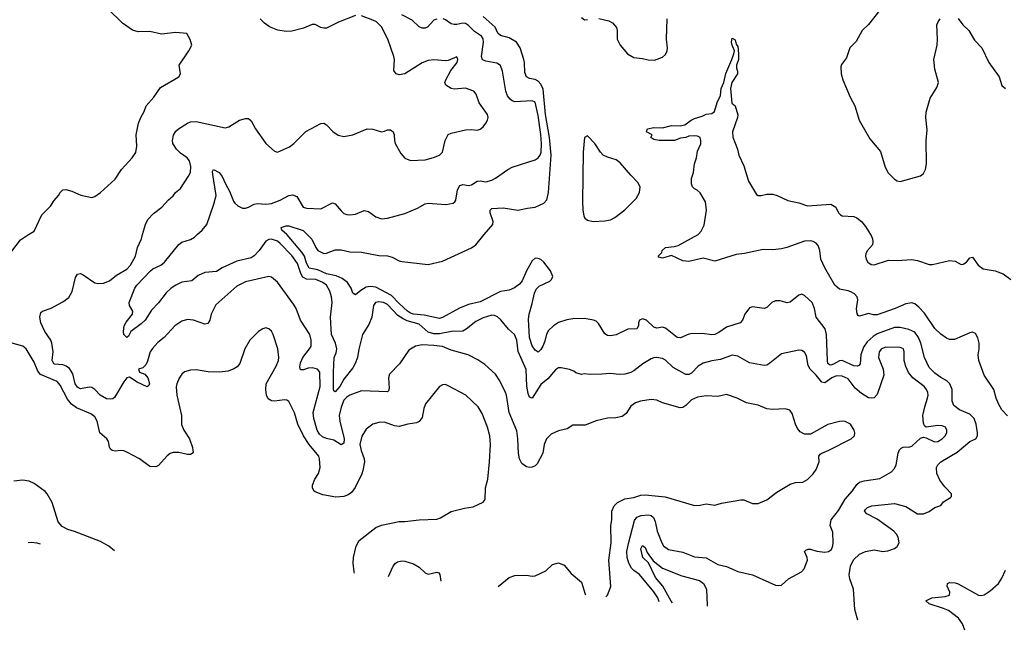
# Model space of a CAD drawing. Header units: inches. Extents: x 1245430 to 1420861, y 606325 to 671315.
# Tile 272 of 319: x 1400811 to 1407609, y 607266 to 611485. Entities that reach past the tile are written whole.
import ezdxf

# ---------------------------------------------------------------- set-up
doc = ezdxf.new("R2010")
doc.units = ezdxf.units.IN
doc.header["$MEASUREMENT"] = 0
doc.layers.add('B4600', color=7, linetype='Continuous')
doc.layers.add('B4601', color=7, linetype='Continuous')

msp = doc.modelspace()

# ---------------------------------------------------------------- linework, layer by layer
at = {"layer": 'B4600', "color": 5}
for points, elevation in [([(1400750, 609876), (1400816.3, 609963.7), (1400872.7, 610000)], 780), ([(1404858.8, 607498), (1404869.5, 607510), (1404891.6, 607568.4), (1404879.3, 607750), (1404893.8, 607870), (1404893, 607990), (1404899.7, 608030), (1404898.9, 608090), (1404914.4, 608125.6), (1404938.7, 608150), (1404990, 608173.5), (1405050, 608184.1), (1405100.4, 608199.6), (1405130, 608201.7), (1405267.2, 608187.2), (1405470, 608128.4), (1405510, 608130.5), (1405550, 608139.1), (1405610, 608130.7), (1405656.2, 608143.8), (1405790, 608168.2), (1405810, 608168), (1405870, 608142), (1405910, 608141.6), (1405970, 608166.7), (1406038.7, 608221.3), (1406130, 608276.5), (1406168.1, 608288.1), (1406218, 608290), (1406250, 608307.7), (1406290, 608348), (1406310, 608377.3), (1406330.9, 608429.1), (1406327.8, 608470), (1406338, 608482), (1406349, 608491), (1406398, 608510), (1406551.8, 608588.2), (1406575.1, 608610), (1406577.4, 608630), (1406572.4, 608650), (1406546.3, 608690), (1406510, 608709.8), (1406489.2, 608710.8), (1406470, 608709.7), (1406390, 608688.4), (1406270, 608621.3), (1406230, 608621.6), (1406198.5, 608638.5), (1406180.7, 608660.7), (1406167.2, 608690), (1406145.1, 608765.1), (1406127.7, 608787.7), (1406096.2, 608796.2), (1406009, 608791), (1405970, 608796.8), (1405910, 608821), (1405830, 608836.9), (1405765.2, 608870), (1405690, 608894.5), (1405630, 608882.6), (1405550, 608885.8), (1405490, 608875.9), (1405450, 608858.2), (1405410, 608818.3), (1405390, 608805.1), (1405370, 608802.6), (1405250, 608838), (1405210, 608855.4), (1405170, 608859.8), (1405098, 608850), (1405062.7, 608837.3), (1405030, 608813.6), (1404997, 608763), (1404970, 608742.6), (1404926.4, 608733.6), (1404870, 608732.3), (1404790, 608714), (1404715.9, 608684.1), (1404630, 608682.6), (1404590, 608658.7), (1404530, 608645.1), (1404479.4, 608620.6), (1404448, 608590), (1404432.6, 608550), (1404422.3, 608490), (1404383.5, 608416.5), (1404370, 608402.6), (1404350, 608393.5), (1404330, 608391), (1404310, 608394.8), (1404278.7, 608418.7), (1404261, 608450), (1404254, 608490), (1404250.9, 608590), (1404243.6, 608643.6), (1404191.2, 608770), (1404172.7, 608890), (1404165.8, 608910), (1404126.6, 608990), (1404096.7, 609036.7), (1404022.6, 609102.6), (1403974.4, 609134.4), (1403907, 609170), (1403790, 609202.5), (1403730, 609227), (1403670, 609235), (1403590, 609238.4), (1403542.8, 609230), (1403497.7, 609202.3), (1403433.7, 609106.3), (1403363.1, 609036.9), (1403356.4, 609010), (1403362.9, 608937.1), (1403358.2, 608921.8), (1403350, 608914), (1403170, 608920.7), (1403090, 608890.5), (1403070, 608877.2), (1403050, 608855.3), (1403030, 608807.6), (1403017, 608750), (1403021, 608710), (1403051.8, 608588.2), (1403050, 608559.5), (1403030, 608547.6), (1402979.3, 608579.3), (1402930, 608590.4), (1402901.8, 608601.8), (1402881.3, 608621.3), (1402865.4, 608650), (1402841.7, 608730), (1402836.2, 608770), (1402886, 608950), (1402884, 609050), (1402866.6, 609070), (1402830, 609080.2), (1402802.9, 609077.1), (1402770, 609064.6), (1402750, 609065.1), (1402745.4, 609085.4), (1402750, 609114.9), (1402765.5, 609150), (1402812.8, 609210), (1402822.6, 609230), (1402822.6, 609270), (1402814, 609310), (1402750, 609409.5), (1402719.1, 609490), (1402700.3, 609520.3), (1402590, 609671.8), (1402550, 609706.6), (1402530, 609709.6), (1402370, 609673.8), (1402310, 609643.5), (1402165.4, 609514.6), (1402132.8, 609450), (1402124.2, 609410), (1402110, 609385.6), (1402090, 609381.1), (1402010, 609409.7), (1401970, 609414), (1401930, 609401.6), (1401882, 609370), (1401809.1, 609290), (1401765.8, 609254.2), (1401727.5, 609212.5), (1401712.8, 609190), (1401693.9, 609126.1), (1401680.8, 609099.2), (1401660.7, 609079.3), (1401631.3, 609070), (1401639.1, 609050), (1401675.1, 609035.1), (1401694.9, 609010), (1401707.7, 608970), (1401702, 608958), (1401690, 608948.7), (1401621.3, 608981.3), (1401570, 609016.2), (1401550, 609009.4), (1401530, 608982.9), (1401466.5, 608873.5), (1401454.6, 608865.4), (1401437.3, 608862.7), (1401410, 608866.5), (1401367.1, 608890), (1401330, 608929.7), (1401310, 608943.1), (1401290, 608945.3), (1401230, 608935.1), (1401210, 608945.4), (1401194, 608970), (1401178.3, 609038.3), (1401154.3, 609074.3), (1401131.8, 609091.8), (1401110, 609099.9), (1401050, 609105.5), (1401039.9, 609119.9), (1401035.5, 609130), (1401042.5, 609190), (1401032.9, 609250), (1401027.1, 609270), (1400985.6, 609330), (1400956.2, 609390), (1400949.5, 609430), (1400958, 609462), (1400968.3, 609471.7), (1401027.3, 609492.7), (1401110, 609536), (1401150, 609564.9), (1401173.8, 609606.2), (1401197.4, 609702.6), (1401210, 609727.3), (1401230, 609730.5), (1401250, 609721.3), (1401330, 609666.4), (1401350, 609662.6), (1401390, 609665.6), (1401430, 609681.1), (1401479.1, 609720.9), (1401550, 609762.2), (1401575.8, 609790), (1401609.8, 609850), (1401624.7, 609910), (1401651.2, 609970), (1401659.8, 610000)], 760), ([(1405226.7, 607463.6), (1405215.8, 607490), (1405190, 607532.9), (1405090, 607650.7), (1405050, 607678.2), (1405034.9, 607694.9), (1405016.6, 607730), (1405005.3, 607770), (1405003.6, 607810), (1405013.4, 607866.6), (1405056.2, 608023.8), (1405071.7, 608048.3), (1405101.2, 608058.8), (1405150, 608062.8), (1405170, 608058.5), (1405186.4, 608046.4), (1405197.7, 608017.7), (1405212.6, 607950), (1405243.6, 607870), (1405256.9, 607850), (1405290, 607824.3), (1405390, 607805), (1405470, 607772.8), (1405550, 607767.3), (1405630, 607720.7), (1405690, 607707.7), (1405770, 607673.4), (1405870.8, 607650), (1406030, 607578.8), (1406050, 607574.8), (1406070, 607579.1), (1406118.8, 607621.2), (1406209.6, 607670), (1406227.2, 607690), (1406249.8, 607750), (1406248.3, 607770), (1406229.4, 607810), (1406239.5, 607820.5), (1406253.8, 607826.2), (1406270, 607825.7), (1406313.4, 607813.4), (1406370, 607806), (1406394, 607810), (1406415.1, 607824.9), (1406426, 607850), (1406426.3, 607870), (1406423.9, 607943.9), (1406407.3, 607990), (1406413.3, 608030), (1406465, 608095), (1406510, 608171.6), (1406561.1, 608230), (1406590, 608273), (1406610, 608290.4), (1406640.8, 608299.2), (1406750, 608314), (1406830, 608361.1), (1406850, 608383), (1406863, 608410), (1406876.2, 608490), (1406886, 608514), (1406896.6, 608523.4), (1406910, 608530.8), (1406930, 608534), (1406950, 608530.8), (1406970, 608537.3), (1407030, 608594), (1407050, 608600.7), (1407070, 608596.3), (1407127.8, 608567.7), (1407150, 608570.4), (1407180.5, 608590), (1407199.7, 608610), (1407211, 608630), (1407212.4, 608650), (1407202, 608670), (1407178.8, 608678.8), (1407150, 608680.4), (1407070, 608669.3), (1407058.4, 608678.4), (1407050, 608698), (1407046.2, 608750), (1407059.1, 608810), (1407079.4, 608870), (1407083.4, 608890), (1407081, 608910), (1407072.2, 608930), (1407055.5, 608950), (1406977.2, 609010), (1406947.1, 609047.2), (1406928.4, 609088.4), (1406916.5, 609130), (1406917.2, 609190), (1406912.2, 609210), (1406890, 609221), (1406790, 609223.2), (1406761.2, 609210), (1406744.6, 609190), (1406739.4, 609150), (1406771.8, 609070), (1406777.4, 609030), (1406730, 608896.2), (1406710, 608873.3), (1406690.3, 608869.7), (1406670, 608872.4), (1406622, 608902), (1406579.2, 608939.2), (1406530, 609002.5), (1406490, 609021.5), (1406450, 609023.4), (1406418.2, 609010), (1406370, 608977), (1406350, 608981.2), (1406310, 609029.1), (1406267.4, 609070), (1406254.6, 609094.6), (1406242.5, 609162.5), (1406230, 609187.6), (1406210, 609199.7), (1406190, 609202.3), (1406070, 609176), (1405990, 609111.2), (1405970, 609098), (1405950, 609095.8), (1405850, 609115.1), (1405770, 609160.5), (1405730, 609167.8), (1405650, 609136.9), (1405590, 609128.5), (1405530, 609110.8), (1405494.6, 609090), (1405450, 609043.5), (1405430, 609032.9), (1405410, 609034), (1405323, 609083), (1405270, 609131.5), (1405250, 609143), (1405210.8, 609150.8), (1405190, 609149.7), (1405170, 609141.1), (1405113.8, 609106.2), (1405050, 609058.5), (1405030, 609046.9), (1404990, 609035.1), (1404950, 609033.7), (1404890, 609041.1), (1404830, 609034.7), (1404750, 609032.7), (1404710, 609037.2), (1404690, 609033.2), (1404650, 609045.2), (1404636.2, 609056.2), (1404607.8, 609067.8), (1404550, 609080.4), (1404530, 609079.7), (1404510, 609065.7), (1404456.2, 609003.8), (1404410, 608965.5), (1404350, 608869.3), (1404330, 608876), (1404322, 608902), (1404312.6, 608952.6), (1404308.1, 609068.1), (1404252.9, 609192.9), (1404242.4, 609270), (1404234.6, 609294.6), (1404226.6, 609310), (1404186.8, 609346.8), (1404132.3, 609412.3), (1404110, 609432), (1404090, 609441.2), (1404070, 609442.9), (1404010, 609424.7), (1403960.9, 609399.1), (1403894.4, 609345.6), (1403870, 609332.8), (1403791.3, 609331.3), (1403710, 609314.5), (1403670, 609314.2), (1403630, 609325.4), (1403570, 609381.2), (1403485.2, 609405.2), (1403457.6, 609417.6), (1403421.7, 609441.7), (1403350, 609517.2), (1403322, 609530), (1403290, 609535.4), (1403268.2, 609531.8), (1403252.8, 609510), (1403241.3, 609430), (1403220.5, 609379.5), (1403178.8, 609310), (1403152.2, 609207.8), (1403142.3, 609150), (1403126.9, 609110), (1403110, 609080.3), (1403050, 609001.1), (1403021.9, 608950), (1402990, 608914), (1402980.7, 608920.7), (1402978.2, 608930), (1402978.4, 609050), (1402982.8, 609150), (1402995.8, 609184.2), (1402999.9, 609210), (1402990.3, 609250), (1402962.6, 609310), (1402957.4, 609430), (1402967.4, 609530), (1402963.2, 609570), (1402951.6, 609610), (1402929.9, 609649.9), (1402903.5, 609670), (1402856.2, 609690), (1402790, 609693.1), (1402765.3, 609705.3), (1402750.9, 609730.9), (1402730, 609800.3), (1402690, 609856.2), (1402610, 609938.7), (1402590, 609953.6), (1402550, 609969.3), (1402530, 609966.7), (1402510, 609953.6), (1402465.5, 609890), (1402430, 609852.4), (1402410, 609838.8), (1402310, 609817), (1402209, 609771), (1402170, 609746.2), (1402090, 609737.2), (1402042.9, 609717.1), (1401998.5, 609681.5), (1401930, 609671.4), (1401888.2, 609651.8), (1401857.2, 609630), (1401822.8, 609597.2), (1401770, 609529.7), (1401721.8, 609478.2), (1401677.4, 609410), (1401650, 609384), (1401578, 609330), (1401562, 609298), (1401550, 609289.2), (1401529.6, 609309.7), (1401527, 609330), (1401533.3, 609370), (1401545.5, 609394.5), (1401589.7, 609450), (1401591.3, 609470), (1401569.6, 609510), (1401567.8, 609530), (1401607.1, 609630), (1401619.2, 609650), (1401713.5, 609750), (1401730, 609762.6), (1401786.3, 609790), (1401809.7, 609810), (1401910, 609931.8), (1401931.6, 609948.4), (1401990, 609967.1), (1402017.1, 609982.8), (1402036.7, 610000)], 740), ([(1406597, 607335.2), (1406577.4, 607410), (1406567.3, 607550), (1406542.8, 607622.8), (1406538.1, 607650), (1406546.7, 607710), (1406567.5, 607752.5), (1406607.9, 607792.1), (1406650, 607811.5), (1406710, 607821), (1406770, 607810.3), (1406805.4, 607814.6), (1406849.6, 607830.4), (1406870, 607844), (1406882.9, 607870), (1406876.9, 607910), (1406865.1, 607930), (1406845.1, 607950), (1406730, 608033.3), (1406659.7, 608070), (1406643.9, 608090), (1406650, 608100.4), (1406665.3, 608114.7), (1406694.7, 608125.3), (1406850, 608141.2), (1406930, 608121.5), (1407010, 608071.5), (1407049.8, 608070.2), (1407090, 608087.9), (1407130, 608113.6), (1407171.1, 608128.9), (1407190, 608152.7), (1407236.8, 608183.2), (1407244.5, 608190), (1407243.6, 608210), (1407197, 608257), (1407162.9, 608302.9), (1407143.9, 608350), (1407140.7, 608390), (1407149.8, 608410), (1407169.8, 608430), (1407282.2, 608497.8), (1407370, 608570.2), (1407411.6, 608590), (1407424, 608610), (1407423.1, 608630), (1407414.8, 608690), (1407399.8, 608730), (1407370, 608760.3), (1407298.3, 608790), (1407260.4, 608820.3), (1407249.8, 608850), (1407248.8, 608930), (1407232.9, 608970), (1407211.2, 608990), (1407170, 609012.4), (1407130, 609042.6), (1407090, 609081.2), (1407058.5, 609150), (1407032.5, 609250), (1407016.7, 609290), (1406990, 609325), (1406950, 609344.8), (1406890, 609359), (1406850, 609357.2), (1406730, 609313.4), (1406703, 609297), (1406661.1, 609258.9), (1406636.8, 609223.2), (1406618.3, 609170), (1406613.3, 609106.7), (1406605, 609095), (1406594.9, 609090), (1406570, 609092.5), (1406490, 609131.1), (1406470, 609127.3), (1406430, 609104.5), (1406410, 609097.9), (1406401.2, 609101.2), (1406390.5, 609110.5), (1406388, 609128), (1406380.9, 609310), (1406371.8, 609350), (1406309.8, 609430), (1406297.4, 609490), (1406281.5, 609530), (1406230, 609580.4), (1406210, 609588.2), (1406190, 609582), (1406130, 609533.3), (1406110, 609529.7), (1406062.2, 609542.2), (1406030, 609541.8), (1406004.2, 609530), (1405970, 609497.4), (1405950, 609489.6), (1405870, 609500.9), (1405850, 609493.2), (1405817.3, 609450), (1405800.5, 609410), (1405784.9, 609390), (1405690, 609360.2), (1405637.4, 609322.6), (1405609.9, 609309.9), (1405590, 609307.8), (1405523.6, 609316.4), (1405445.5, 609314.5), (1405430, 609312.6), (1405372.8, 609287.2), (1405350, 609289.8), (1405270, 609353.7), (1405250, 609359.7), (1405210, 609353.6), (1405190, 609361.3), (1405139.5, 609410), (1405110, 609418.9), (1405090.4, 609409.7), (1405083.7, 609390), (1405083.1, 609370), (1405071.4, 609348.6), (1405010, 609345.6), (1404930, 609307.9), (1404890, 609300.8), (1404870, 609303.9), (1404850, 609314.3), (1404806.3, 609386.3), (1404790, 609403), (1404773.2, 609410), (1404710, 609419.4), (1404630, 609417.6), (1404588.5, 609411.5), (1404530, 609392.3), (1404496.5, 609370), (1404461.8, 609338.2), (1404447.3, 609312.7), (1404436.3, 609263.7), (1404422.5, 609230), (1404410, 609205.1), (1404390, 609188.6), (1404370, 609201.6), (1404350, 609232), (1404330.8, 609290), (1404324.4, 609415.6), (1404327.5, 609450), (1404350, 609523), (1404364.8, 609595.2), (1404376, 609624), (1404396.6, 609643.4), (1404470, 609677.4), (1404483.5, 609690), (1404490.9, 609710), (1404475.6, 609750), (1404430, 609808.6), (1404410, 609827.7), (1404390, 609835.9), (1404370, 609836.4), (1404350, 609819.7), (1404309.2, 609750), (1404279.8, 609680.2), (1404261.7, 609658.3), (1404227.6, 609632.4), (1404190, 609616.6), (1404130, 609606.7), (1403990, 609534.6), (1403910, 609516.2), (1403847.5, 609492.5), (1403730, 609426.9), (1403710, 609421.5), (1403603.9, 609443.9), (1403530, 609450.6), (1403510, 609457.7), (1403489, 609470), (1403430, 609523.2), (1403378.8, 609578.8), (1403270, 609637.7), (1403230, 609642.2), (1403204, 609636), (1403165.5, 609614.5), (1403130, 609584.5), (1403110, 609595.1), (1403099, 609630), (1403074.7, 609670), (1403037.7, 609697.7), (1402995.8, 609715.8), (1402930, 609729.1), (1402870, 609756.5), (1402810, 609769.1), (1402790, 609803.1), (1402776.2, 609850), (1402758.1, 609878.1), (1402658.2, 609998.2), (1402656.1, 610000)], 720), ([(1402796.7, 610000), (1402827.5, 609967.5), (1402854.7, 609910), (1402869.4, 609890), (1402910, 609870.2), (1402930, 609871.3), (1402990, 609895.8), (1403030, 609895.8), (1403090, 609881.3), (1403170, 609879.1), (1403290, 609856.6), (1403350, 609853.3), (1403383.7, 609843.7), (1403430, 609818.9), (1403450, 609813.5), (1403630, 609793.2), (1403730, 609816.1), (1403930, 609909.3), (1403960.4, 609930), (1404018.6, 610000)], 720), ([(1407630, 608748.4), (1407592.5, 608790), (1407568.7, 608830), (1407552.3, 608870), (1407536.7, 608930), (1407469.7, 609029.7), (1407433.4, 609130), (1407427.2, 609170), (1407435.1, 609210), (1407435.6, 609250), (1407426.6, 609286.6), (1407410, 609317.2), (1407390, 609325.5), (1407370, 609322.3), (1407264.4, 609275.6), (1407230, 609275.9), (1407210, 609284.9), (1407170, 609311.6), (1407130, 609350.5), (1407056.9, 609456.9), (1407019.2, 609499.2), (1406990, 609522.3), (1406970, 609528.2), (1406930, 609521.4), (1406855.1, 609490), (1406730, 609446.4), (1406706.7, 609446.7), (1406670, 609455.5), (1406610, 609436), (1406600.9, 609440.9), (1406592.1, 609452.1), (1406588.2, 609488.2), (1406598.3, 609550), (1406593, 609570), (1406574, 609590), (1406550, 609604.1), (1406530, 609611.9), (1406470, 609622.6), (1406438.5, 609650), (1406370, 609770.8), (1406341.9, 609830), (1406335.4, 609890), (1406324.2, 609924.2), (1406310, 609941.7), (1406290, 609952.9), (1406270, 609957.4), (1406230, 609955.7), (1406108.2, 609910), (1406070, 609900.8), (1406010, 609894.3), (1405943.4, 609896.6), (1405816, 609870), (1405756.7, 609863.3), (1405610, 609816.9), (1405530, 609836.3), (1405430, 609813.2), (1405390, 609819), (1405310, 609855.3), (1405250, 609837.2), (1405224, 609844), (1405218, 609850), (1405243.2, 609876.8), (1405247, 609890), (1405270, 609912), (1405330, 609916.9), (1405356, 609924), (1405494.4, 610000)], 680), ([(1406685.5, 610000), (1406690, 609992.9), (1406699.3, 609970), (1406702.2, 609950), (1406697.7, 609930), (1406663.5, 609890), (1406652, 609870), (1406649.3, 609850), (1406654, 609830), (1406665.4, 609810), (1406690, 609793), (1406710.2, 609790.2), (1406810, 609822.7), (1406870, 609820.2), (1406967.8, 609827.7), (1407010, 609820.9), (1407090, 609794.2), (1407113.8, 609793.8), (1407230, 609821.2), (1407270, 609816.4), (1407310, 609794.3), (1407325.2, 609794.8), (1407348.7, 609810), (1407370, 609840.7), (1407390, 609844), (1407429.3, 609789.3), (1407463.5, 609763.5), (1407546, 609750), (1407602, 609730), (1407652.7, 609690)], 680), ([(1403123.4, 607660.6), (1403119.7, 607670), (1403112.4, 607730), (1403116.4, 607770), (1403133.1, 607846.9), (1403153.6, 607886.4), (1403270, 607977.3), (1403307.9, 607992.1), (1403430, 608017.6), (1403470, 608017.1), (1403570, 608030.4), (1403690, 608034), (1403716.9, 608043.1), (1403790, 608088), (1403882, 608110), (1403941.2, 608118.8), (1404009.7, 608150.3), (1404024.5, 608170), (1404027.8, 608250), (1404042, 608310), (1404055.4, 608430), (1404061.7, 608550), (1404056.4, 608610), (1404041.4, 608670), (1404004.5, 608764.5), (1403977.4, 608810), (1403891.7, 608891.7), (1403770, 608956.3), (1403750, 608964.2), (1403730, 608962.9), (1403710, 608949.6), (1403612, 608830), (1403601.3, 608798.7), (1403590, 608737.2), (1403570, 608709.6), (1403550, 608698.9), (1403490, 608690.8), (1403430, 608674.5), (1403398, 608678), (1403330, 608703.5), (1403290, 608701.3), (1403250, 608689.7), (1403204.1, 608655.9), (1403173.6, 608606.4), (1403160.5, 608550), (1403168.1, 608508.1), (1403190.3, 608450), (1403192, 608430), (1403179.6, 608370), (1403173, 608347), (1403127.9, 608252.1), (1403102, 608218), (1403078.9, 608201.1), (1403050, 608189.7), (1402994.1, 608185.9), (1402903, 608203), (1402850, 608223.5), (1402840.7, 608230), (1402831.5, 608250), (1402833, 608270), (1402848.2, 608310), (1402873.7, 608350), (1402885.4, 608390), (1402881.5, 608450), (1402875.3, 608470), (1402809, 608549), (1402770.8, 608610.8), (1402731.2, 608690), (1402708.4, 608768.4), (1402670, 608846.6), (1402655.8, 608855.8), (1402638.5, 608858.5), (1402571, 608849), (1402550, 608850.9), (1402525.9, 608865.9), (1402514.2, 608890), (1402509.8, 608930.2), (1402513.7, 608970), (1402582.6, 609090), (1402598.3, 609130), (1402600.5, 609150), (1402594, 609210), (1402561.6, 609310), (1402550, 609332.3), (1402530, 609349.3), (1402510, 609355.1), (1402490, 609349.4), (1402458.8, 609330), (1402400.5, 609270), (1402364.4, 609210), (1402330.3, 609109.7), (1402312.9, 609087.1), (1402290, 609072), (1402250, 609056.2), (1402190.3, 609049.7), (1402112.7, 609052.7), (1402030, 609064.7), (1401990, 609063), (1401950, 609051.8), (1401930, 609036), (1401911.9, 609008.1), (1401896.4, 608970), (1401892.3, 608947.7), (1401895.3, 608890), (1401928.4, 608750), (1401927.9, 608687.9), (1401944.2, 608650), (1401983.5, 608590), (1402004.4, 608530), (1402008.4, 608491.6), (1401990, 608479.7), (1401970, 608479.8), (1401910, 608493.6), (1401870, 608495.3), (1401850, 608487.7), (1401828.3, 608471.7), (1401770, 608405.7), (1401750, 608396.4), (1401710, 608398.7), (1401637.6, 608450), (1401550, 608496.4), (1401530, 608505.1), (1401510, 608507.4), (1401470, 608502.8), (1401449, 608509), (1401438.5, 608518.5), (1401430.7, 608530.7), (1401423.9, 608570), (1401412.6, 608590), (1401363.9, 608630), (1401346, 608710), (1401330, 608741.1), (1401301.6, 608761.6), (1401204.2, 608804.2), (1401168.7, 608828.7), (1401142.2, 608862.2), (1401090, 608960.4), (1401070, 608986), (1400954.2, 609034.2), (1400936.1, 609056.1), (1400910, 609118.4), (1400855.1, 609210), (1400833.2, 609230), (1400750, 609252.7)], 780), ([(1401466.3, 607815.8), (1401426.4, 607846.4), (1401370, 607879.1), (1401190, 607949.7), (1401142.5, 607962.5), (1401103.4, 607983.4), (1401076.6, 608016.6), (1401035, 608150), (1401001, 608210), (1400986, 608226), (1400910, 608281.3), (1400876.3, 608296.3), (1400830, 608302.6), (1400770, 608295.6)], 820), ([(1400870.4, 607871.7), (1400890, 607875.5), (1400930, 607870.6), (1400953.4, 607863.9)], 820), ([(1405319.1, 607454.9), (1405308.1, 607468.1), (1405250.5, 607570.5), (1405200.1, 607630), (1405153.2, 607733.2), (1405112.6, 607770), (1405100.4, 607830), (1405110, 607852), (1405130, 607838), (1405144, 607804), (1405185.1, 607745.1), (1405250, 607694.4), (1405381.9, 607641.9), (1405504.9, 607610), (1405532.8, 607590), (1405552.1, 607550), (1405556.6, 607436.6), (1405557.4, 607432.6)], 720), ([(1403357, 607638.7), (1403388.7, 607710), (1403405.1, 607730), (1403420.2, 607739.8), (1403450, 607746.9), (1403470, 607744.7), (1403530, 607726.2), (1403570, 607701.3), (1403610, 607664), (1403630, 607654.3), (1403690, 607668.4), (1403703.8, 607663.8), (1403711.6, 607651.5), (1403718, 607604.9)], 760), ([(1404113.4, 607567.9), (1404190, 607630.4), (1404230, 607644.9), (1404310, 607646), (1404350, 607639.1), (1404370, 607643), (1404442.5, 607677.5), (1404490, 607721), (1404530, 607731.3), (1404570, 607716), (1404617.5, 607657.5), (1404690, 607598), (1404715.9, 607515.9), (1404719, 607511.1)], 760), ([(1407335.7, 607266), (1407320.5, 607310), (1407293.3, 607350), (1407222.6, 607402.6), (1407190, 607417.9), (1407089.4, 607450), (1407067.6, 607470), (1407109.3, 607490), (1407200.2, 607499.8), (1407229.6, 607510), (1407232, 607530), (1407214, 607570), (1407217, 607590), (1407230, 607596.5), (1407270, 607594), (1407290, 607586.4), (1407430, 607508.3), (1407450, 607506.5), (1407470, 607512.2), (1407510, 607539.3), (1407567.9, 607590), (1407592.6, 607627.4), (1407617.8, 607682.2)], 680)]:
    msp.add_lwpolyline(points, dxfattribs=dict(at, elevation=elevation))
at = {"layer": 'B4601', "color": 5}
for points, elevation in [([(1400872.7, 610000), (1400910, 610024), (1400963.3, 610136.7), (1401024.4, 610195.6), (1401050, 610236), (1401079, 610270), (1401090, 610292), (1401108, 610310), (1401130, 610310.8), (1401170, 610301), (1401232.8, 610272.8), (1401310, 610257.3), (1401330, 610264), (1401370, 610290.6), (1401470, 610384), (1401514, 610450), (1401587, 610530), (1401612.6, 610567.4), (1401620.5, 610610), (1401616.2, 610690), (1401631.1, 610770), (1401647.1, 610810), (1401671.1, 610850), (1401685.1, 610890), (1401737, 610950), (1401782.6, 611017.4), (1401909.7, 611090.3), (1401922, 611110), (1401911.8, 611170), (1401978, 611270), (1401999, 611310), (1401989.1, 611349.1), (1401966, 611390), (1401890, 611397.2), (1401790, 611384.5), (1401710, 611403.7), (1401630, 611400.9), (1401590, 611411.6), (1401521.2, 611461.2), (1401420.1, 611560.1)], 780), ([(1406748.4, 611550), (1406670, 611451.5), (1406628.5, 611410), (1406585, 611335.1), (1406541.6, 611290), (1406518.9, 611221.1), (1406485.6, 611174.4), (1406480.6, 611159.4), (1406482.7, 611110), (1406494.5, 611070), (1406545, 610950), (1406576.4, 610890), (1406606.2, 610790), (1406680.7, 610660.7), (1406753.2, 610573.2), (1406785.3, 610465.3), (1406806.5, 610426.5), (1406850, 610383.3), (1406870, 610370.9), (1406890, 610367.4), (1407030, 610405.2), (1407050, 610423.1), (1407065.1, 610450), (1407072.1, 610487.9), (1407068.7, 610650), (1407075.5, 610724.5), (1407067.6, 610810), (1407070, 610846.8), (1407097.7, 610942.3), (1407143.6, 611016.4), (1407153.3, 611050), (1407130, 611144), (1407123.1, 611210), (1407146, 611310), (1407148.5, 611351.5), (1407143.1, 611450), (1407151.2, 611470), (1407166.3, 611490)], 720), ([(1401659.8, 610000), (1401679.7, 610070), (1401696.3, 610103.7), (1401735, 610144.9), (1401792.7, 610190), (1401839.1, 610240.9), (1401870, 610267.3), (1401886, 610290), (1401920.5, 610319.5), (1401976.8, 610403.2), (1401989.7, 610430), (1401992.9, 610470), (1401982.9, 610510), (1401967.4, 610530), (1401921.8, 610561.8), (1401892.7, 610590), (1401868.9, 610630), (1401865.8, 610650), (1401872.5, 610687.5), (1401890, 610714), (1401908.2, 610731.8), (1401969.6, 610770), (1401990, 610779), (1402030, 610780.8), (1402230, 610738.4), (1402255.1, 610744.9), (1402328.7, 610790), (1402370, 610802), (1402390, 610802), (1402410, 610786.8), (1402438.4, 610730), (1402510, 610630.5), (1402570, 610577.3), (1402590, 610570.5), (1402673.5, 610606.5), (1402702.9, 610630), (1402786.7, 610713.3), (1402890, 610767.7), (1402911, 610770), (1402930, 610759.1), (1402971.8, 610711.8), (1403010, 610688), (1403050, 610678), (1403110, 610688.7), (1403210, 610730.4), (1403250, 610728.2), (1403310, 610710.7), (1403330, 610714), (1403350, 610724), (1403370, 610724), (1403390.6, 610710), (1403397.1, 610690), (1403398.4, 610650), (1403403.8, 610630), (1403441.5, 610561.5), (1403470, 610527.7), (1403510, 610512.4), (1403610, 610516.9), (1403668.3, 610531.7), (1403709.2, 610550), (1403729.6, 610570.4), (1403749.6, 610650), (1403770, 610690.6), (1403790, 610700.5), (1403890, 610723), (1403930, 610725.5), (1403970, 610721.6), (1403990, 610728), (1404010, 610744.9), (1404029.6, 610770), (1404040.7, 610790), (1404045.1, 610810), (1404039.6, 610830), (1403982.4, 610910), (1403962.4, 610970), (1403947, 610990), (1403890, 611010.8), (1403810, 611005.8), (1403790, 611009), (1403752.3, 611032.3), (1403745.1, 611050), (1403752.6, 611070), (1403787, 611133), (1403832.1, 611190), (1403836.9, 611210), (1403830, 611229), (1403770, 611203.6), (1403750, 611200.5), (1403670, 611208.3), (1403630, 611202), (1403590, 611186.6), (1403470, 611111), (1403430, 611103.5), (1403409.6, 611110), (1403394.7, 611134.8), (1403398.5, 611210), (1403394.7, 611230), (1403353.6, 611350), (1403310, 611436.3), (1403274.7, 611470), (1403250, 611482.3), (1403170, 611511.3)], 760), ([(1402036.7, 610000), (1402071, 610030), (1402102.7, 610070), (1402152, 610210), (1402168, 610270), (1402144.4, 610415.6), (1402143.3, 610436.7), (1402150, 610450.8), (1402187.3, 610430), (1402210, 610400.7), (1402231.4, 610350), (1402260.6, 610300.6), (1402287.6, 610230), (1402296.8, 610216.8), (1402317.9, 610197.9), (1402350, 610182.3), (1402370, 610182.2), (1402390, 610188.6), (1402430, 610210.2), (1402450, 610215), (1402510, 610210.2), (1402550, 610215.8), (1402610, 610236.9), (1402670, 610270.4), (1402694.9, 610274.9), (1402723.9, 610263.9), (1402768.9, 610190), (1402790, 610181.7), (1402890, 610177.7), (1402970, 610219.5), (1402990, 610213.4), (1403030, 610164.4), (1403050, 610146.7), (1403070, 610138.7), (1403090, 610136.5), (1403130, 610141.3), (1403190, 610166.7), (1403219.4, 610159.4), (1403270, 610123.8), (1403310, 610108.2), (1403350, 610114.4), (1403470, 610147), (1403558, 610182), (1403610, 610213.7), (1403630, 610216.5), (1403752.8, 610207.2), (1403802.6, 610217.4), (1403814.5, 610225.5), (1403821.4, 610238.5), (1403832.8, 610310), (1403850, 610339.5), (1403870, 610346.3), (1403910, 610338.3), (1403930, 610344.6), (1403970, 610370.3), (1403990, 610372.2), (1404030, 610363.8), (1404070, 610375.8), (1404097, 610390), (1404180.9, 610450), (1404210, 610464.9), (1404370, 610517.4), (1404390.5, 610529.5), (1404404.8, 610550), (1404410.8, 610569.2), (1404412.9, 610627.1), (1404408.5, 610691.5), (1404390, 610823.6), (1404370, 610914), (1404350, 610924.1), (1404230, 610917.5), (1404210, 610925.3), (1404196.8, 610936.8), (1404179.9, 610959.9), (1404166.3, 610990), (1404144.7, 611130), (1404130, 611169.4), (1404104.4, 611184.4), (1404030, 611197.3), (1404007.3, 611207.3), (1404000.3, 611230), (1404013.1, 611330), (1404011.8, 611351.8), (1403999.7, 611370), (1403950, 611403.9), (1403910, 611445.3), (1403890, 611457.8), (1403870, 611460.7), (1403830, 611450.9), (1403810, 611451), (1403790, 611455.8), (1403750, 611484.2), (1403734, 611490)], 740), ([(1403130, 611514.5), (1403011.1, 611468.9), (1402930, 611427.3), (1402910, 611426), (1402890, 611431.3), (1402850, 611452.3), (1402830, 611452.3), (1402770, 611426.2), (1402690, 611405.3), (1402650, 611403.8), (1402592.5, 611412.5), (1402535.2, 611435.2), (1402500.3, 611460.3), (1402471.1, 611490)], 760), ([(1403690, 611489.7), (1403670, 611481.3), (1403627.1, 611432.9), (1403610, 611425.4), (1403590, 611426), (1403570, 611435.1), (1403521.6, 611481.6), (1403450, 611518.7)], 740), ([(1404018.6, 610000), (1404076.9, 610070), (1404080.4, 610090), (1404058.4, 610150), (1404058.3, 610170), (1404070, 610179.6), (1404150, 610184.7), (1404251.3, 610168.7), (1404316.3, 610183.7), (1404370, 610190.3), (1404430, 610216.5), (1404450, 610240.5), (1404462.6, 610290), (1404481.2, 610550), (1404469.9, 610670), (1404440.5, 610830), (1404424.2, 611004.2), (1404410, 611039.8), (1404390, 611059.8), (1404370, 611071.6), (1404330, 611078.4), (1404309.1, 611089.1), (1404299.4, 611119.4), (1404296.9, 611190), (1404291.4, 611210), (1404265.3, 611290), (1404239.9, 611330), (1404190, 611360.7), (1404130, 611375.4), (1404112.7, 611392.7), (1404094.2, 611434.2), (1404010, 611508.1)], 720), ([(1404690, 611500.2), (1404710, 611484.7), (1404730, 611485.2)], 720), ([(1404810, 611493.6), (1404877.3, 611477.3), (1404903.9, 611463.9), (1404932, 611430), (1404936.5, 611410), (1404935.8, 611350), (1404956.4, 611310), (1405008.4, 611250), (1405050, 611222.6), (1405110, 611216.5), (1405150, 611207.2), (1405194.3, 611205.7), (1405250, 611224.9), (1405270, 611244), (1405280.5, 611270), (1405283, 611290), (1405277.2, 611350), (1405280.4, 611490)], 720), ([(1407290, 611493.4), (1407323.1, 611450), (1407362.8, 611410), (1407404, 611344), (1407452.6, 611290), (1407502.8, 611190), (1407572.4, 611090), (1407590.7, 611030.7), (1407618, 611010)], 720), ([(1405494.4, 610000), (1405498, 610002), (1405516.9, 610023.1), (1405535.8, 610064.2), (1405553.6, 610170), (1405546.3, 610226.3), (1405509.3, 610289.3), (1405488.2, 610308.2), (1405470, 610316), (1405456, 610330), (1405448.2, 610350), (1405450, 610387.3), (1405464, 610430), (1405469.9, 610490), (1405483, 610530), (1405490, 610577.1), (1405512.7, 610627.3), (1405514.7, 610650), (1405509.6, 610670), (1405490, 610679.3), (1405470, 610682), (1405430, 610679.2), (1405410, 610671.5), (1405373.5, 610666.5), (1405332, 610650), (1405226, 610650), (1405190, 610658), (1405168, 610670), (1405178, 610690), (1405138, 610710), (1405140.4, 610719.6), (1405146, 610730), (1405190, 610740.7), (1405250, 610737.1), (1405310, 610754.4), (1405370, 610752.7), (1405402.3, 610757.7), (1405446, 610790), (1405470, 610802), (1405522.2, 610817.7), (1405550, 610831.5), (1405590, 610837.1), (1405608.4, 610851.5), (1405626.2, 610913.8), (1405650, 610962), (1405653.3, 611010), (1405672, 611050), (1405685.9, 611114.1), (1405728, 611210), (1405740.9, 611250), (1405745.2, 611270), (1405730, 611308), (1405726.3, 611330), (1405730, 611358), (1405750, 611344.7), (1405756.7, 611316.7), (1405770, 611298.8), (1405774, 611250), (1405773, 611210), (1405760.5, 611170), (1405759.1, 611150), (1405766.8, 611130), (1405767.7, 611110), (1405728, 611050), (1405718.3, 611010), (1405727.3, 610907.3), (1405750, 610890.5), (1405768.6, 610828.6), (1405767.4, 610810), (1405732.2, 610710), (1405733.7, 610673.7), (1405766, 610590), (1405775.8, 610550), (1405810, 610476.3), (1405842.4, 610370), (1405897, 610277), (1405910, 610270.2), (1405930, 610270.2), (1405970, 610280.3), (1406010, 610279), (1406040.7, 610270), (1406115.1, 610235.1), (1406190, 610220.2), (1406250, 610199.4), (1406411.4, 610211.4), (1406444.9, 610190), (1406464.2, 610150), (1406477, 610137), (1406490.2, 610130.2), (1406570, 610125.7), (1406590, 610117), (1406622, 610090), (1406650, 610056.6), (1406685.5, 610000)], 680), ([(1402656.1, 610000), (1402619.7, 610030), (1402615.6, 610050), (1402650, 610061.4), (1402670, 610060.9), (1402769.1, 610029.1), (1402796.7, 610000)], 720)]:
    msp.add_lwpolyline(points, dxfattribs=dict(at, elevation=elevation))
at = {"layer": 'B4601', "color": 5, "elevation": 720}
msp.add_lwpolyline([(1404730, 610681.5), (1404709.7, 610670.3), (1404700.2, 610570), (1404695.6, 610230), (1404697.8, 610170), (1404705, 610130), (1404712.7, 610112.7), (1404730, 610099.2), (1404770, 610091), (1404850, 610094.7), (1404890, 610102.6), (1404920.7, 610119.3), (1404989, 610171), (1405066.3, 610250), (1405089.7, 610290), (1405094.3, 610330), (1405079.2, 610359.2), (1405030, 610409.8), (1404957, 610497), (1404930, 610516.5), (1404870, 610534.9), (1404840.3, 610550), (1404821, 610570), (1404780.9, 610630)], close=True, dxfattribs=at)

doc.saveas('drawing.dxf')
